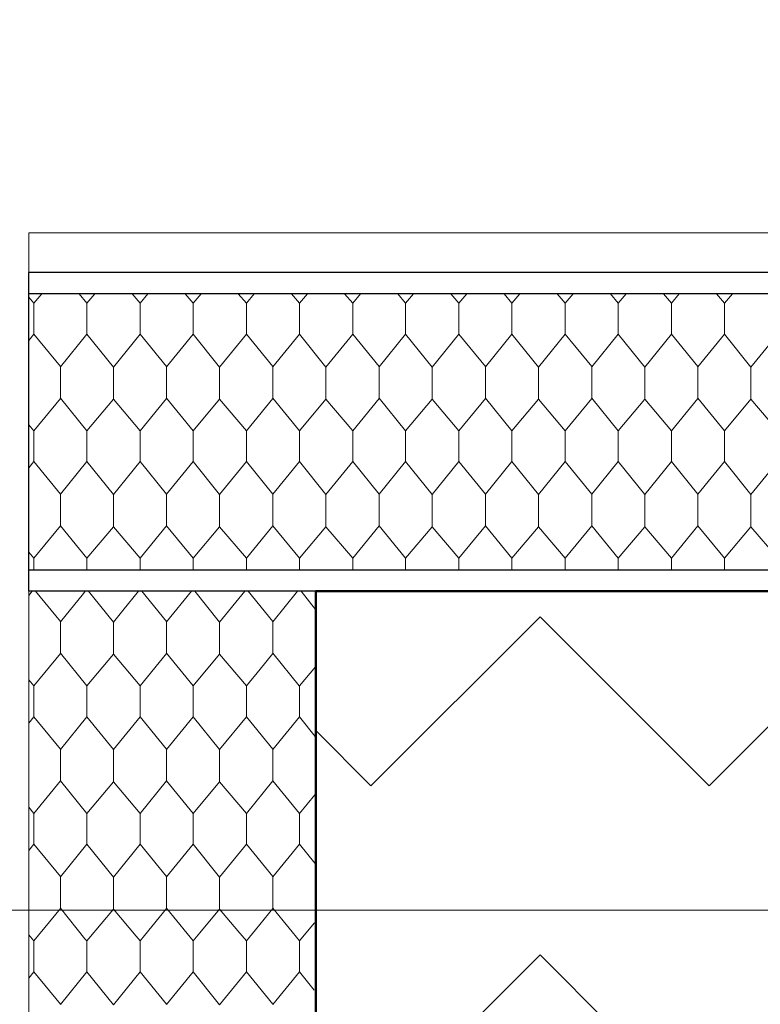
# Model space of a CAD drawing. Header units: metres. Extents: x 1306 to 1412, y -79 to 41.
# Tile 264 of 656: x 1347.881 to 1348.229, y -16.013 to -15.549. Entities that reach past the tile are written whole.
import ezdxf

# ---------------------------------------------------------------- set-up
doc = ezdxf.new("R2010")
doc.units = ezdxf.units.M
doc.header["$PDMODE"] = 65
doc.linetypes.add('AUSGEZOGEN', pattern=[0])
for name, color, linetype, lineweight in [('XR$2$Allgemein', 4, 'AUSGEZOGEN', 13), ('XR$2$Wand', 1, 'AUSGEZOGEN', 50), ('XR$2$Wand Mauerwerk nt', 7, 'AUSGEZOGEN', 25), ('XR$3$Maßlinie 1_50', 7, 'AUSGEZOGEN', 25), ('XR$5$Filling', 4, 'AUSGEZOGEN', 13), ('XR$5$Muster', 4, 'AUSGEZOGEN', 13)]:
    doc.layers.add(name, color=color, linetype=linetype, lineweight=lineweight)
doc.styles.add('ARIAL', font='arial.ttf')
doc.dimstyles.new('DIMSTYLE_11', dxfattribs={"dimtxt": 0.15, "dimasz": 0.03, "dimexe": 0, "dimexo": 0, "dimgap": 0.075, "dimtad": 2, "dimrnd": 0.005, "dimzin": 4, "dimdsep": 46, "dimtxsty": 'ARIAL', "dimblk1": 'ALL_ML_STRICH', "dimblk2": 'ALL_ML_STRICH', "dimsah": 1, "dimcen": 0, "dimclrd": 3, "dimclre": 3, "dimclrt": 3, "dimadec": 0, "dimazin": 0, "dimtfac": 1, "dimtdec": 0, "dimtix": 1, "dimtmove": 2, "dimatfit": 3, "dimfxl": 0, "dimtzin": 0, "dimlwd": 0, "dimlwe": 25, "dimarcsym": 0})
doc.dimstyles.new('DIMSTYLE_12', dxfattribs={"dimtxt": 0.15, "dimasz": 0.03, "dimexe": 0, "dimexo": 0, "dimgap": 0.075, "dimtad": 2, "dimdec": 3, "dimrnd": 0.005, "dimzin": 4, "dimdsep": 46, "dimtxsty": 'ARIAL', "dimblk1": 'ALL_ML_STRICH', "dimblk2": 'ALL_ML_STRICH', "dimsah": 1, "dimcen": 0, "dimclrd": 3, "dimclre": 3, "dimclrt": 3, "dimadec": 0, "dimazin": 0, "dimtfac": 1, "dimtdec": 0, "dimtix": 1, "dimtmove": 2, "dimatfit": 3, "dimfxl": 0, "dimtzin": 0, "dimlwd": 0, "dimlwe": 25, "dimarcsym": 0})
doc.dimstyles.new('DIMSTYLE_19', dxfattribs={"dimtxt": 0.15, "dimasz": 0.03, "dimexe": 0, "dimexo": 0, "dimgap": 0.075, "dimtad": 2, "dimdec": 1, "dimlfac": 100, "dimrnd": 0.5, "dimzin": 4, "dimdsep": 46, "dimtxsty": 'ARIAL', "dimblk1": 'ALL_ML_STRICH', "dimblk2": 'ALL_ML_STRICH', "dimsah": 1, "dimcen": 0, "dimclrd": 3, "dimclre": 3, "dimclrt": 3, "dimadec": 0, "dimazin": 0, "dimtfac": 1, "dimtdec": 0, "dimtix": 1, "dimtmove": 2, "dimatfit": 3, "dimfxl": 0, "dimtzin": 0, "dimlwd": 0, "dimlwe": 25, "dimarcsym": 0})
doc.dimstyles.new('DIMSTYLE_24', dxfattribs={"dimtxt": 0.225, "dimasz": 0.15, "dimexe": 0, "dimexo": 0, "dimgap": 0.1125, "dimtad": 2, "dimrnd": 0.005, "dimzin": 4, "dimdsep": 46, "dimtxsty": 'ARIAL', "dimblk1": 'ALL_ML_STRICH', "dimblk2": 'ALL_ML_STRICH', "dimsah": 1, "dimcen": 0, "dimclrd": 3, "dimclre": 3, "dimclrt": 3, "dimadec": 0, "dimazin": 0, "dimtfac": 1, "dimtdec": 0, "dimtix": 1, "dimtmove": 2, "dimatfit": 3, "dimfxl": 0, "dimtzin": 0, "dimlwd": 0, "dimlwe": 25, "dimarcsym": 0})
doc.dimstyles.new('DIMSTYLE_6', dxfattribs={"dimtxt": 0.15, "dimasz": 0.15, "dimexe": 0, "dimexo": 0, "dimgap": 0.075, "dimtad": 2, "dimrnd": 0.005, "dimzin": 4, "dimdsep": 46, "dimtxsty": 'ARIAL', "dimblk1": 'ALL_ML_STRICH', "dimblk2": 'ALL_ML_STRICH', "dimsah": 1, "dimcen": 0, "dimclrd": 3, "dimclre": 3, "dimclrt": 3, "dimadec": 0, "dimazin": 0, "dimtfac": 1, "dimtdec": 0, "dimtix": 1, "dimtmove": 2, "dimatfit": 3, "dimfxl": 0, "dimtzin": 0, "dimlwd": 0, "dimlwe": 25, "dimarcsym": 0})
doc.dimstyles.new('DIMSTYLE_9', dxfattribs={"dimtxt": 0.15, "dimasz": 0.03, "dimexe": 0, "dimexo": 0, "dimgap": 0.075, "dimtad": 2, "dimdec": 1, "dimlfac": 100, "dimrnd": 0.5, "dimzin": 4, "dimdsep": 46, "dimtxsty": 'ARIAL', "dimblk1": 'ALL_ML_STRICH', "dimblk2": 'ALL_ML_STRICH', "dimsah": 1, "dimcen": 0, "dimclrd": 3, "dimclre": 3, "dimclrt": 3, "dimadec": 0, "dimazin": 0, "dimtfac": 1, "dimtdec": 0, "dimtix": 1, "dimtmove": 2, "dimatfit": 3, "dimfxl": 0, "dimtvp": 1.2, "dimtzin": 0, "dimlwd": 0, "dimlwe": 25, "dimarcsym": 0})

# ---------------------------------------------------------------- blocks, each defined once
blk = doc.blocks.new('ALL_ML_STRICH')
at = {"color": 0, "linetype": 'ByBlock', "lineweight": -2}
for p, q in [((0, -0.5), (0, 0.5)), ((-0.3, -0.3), (0.3, 0.3)), ((-1, 0), (0.5, 0))]:
    blk.add_line(p, q, dxfattribs=at)
blk = doc.blocks.new('*D765')
at = {"layer": 'DEFPOINTS', "color": 3, "linetype": 'AUSGEZOGEN', "lineweight": 25, "transparency": 33554687}
for p in [(1342.77015, -10.15909), (1342.77015, -20.11081), (1361.06015, -20.30016)]:
    blk.add_point(p, dxfattribs=at)
at = {"layer": 'XR$3$Maßlinie 1_50', "color": 3, "linetype": 'AUSGEZOGEN', "lineweight": -2, "transparency": 33554687}
for p, q in [((1342.77015, -10.20909), (1342.77015, -10.15909)), ((1342.77015, -10.15909), (1361.06015, -10.15909)), ((1361.06015, -10.20909), (1361.06015, -10.15909))]:
    blk.add_line(p, q, dxfattribs=at)
at = {"layer": 'XR$3$Maßlinie 1_50', "color": 3, "linetype": 'AUSGEZOGEN', "lineweight": 25, "transparency": 33554687, "xscale": 0.03000000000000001, "yscale": 0.03000000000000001, "zscale": 0.03000000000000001, "rotation": 180}
blk.add_blockref('ALL_ML_STRICH', (1342.77015, -10.15909), dxfattribs=at)
at = {"layer": 'XR$3$Maßlinie 1_50', "color": 3, "linetype": 'AUSGEZOGEN', "lineweight": 25, "transparency": 33554687, "xscale": 0.03000000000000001, "yscale": 0.03000000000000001, "zscale": 0.03000000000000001}
blk.add_blockref('ALL_ML_STRICH', (1361.06015, -10.15909), dxfattribs=at)
at = {"layer": 'XR$3$Maßlinie 1_50', "color": 3, "linetype": 'AUSGEZOGEN', "lineweight": 25, "transparency": 33554687, "insert": (1351.91908, -10.03154), "char_height": 0.15, "width": 0.6, "attachment_point": 5, "style": 'ARIAL'}
blk.add_mtext('\\W0.80;\\A1;{\\A1;{18.29\\H0.099000;\\S^ ;}}', dxfattribs=at)
blk = doc.blocks.new('*D782')
at = {"layer": 'DEFPOINTS', "color": 3, "linetype": 'AUSGEZOGEN', "lineweight": 25, "transparency": 33554687}
for p in [(1343.12015, -10.95909), (1343.12015, -20.11122), (1361.06015, -20.5034)]:
    blk.add_point(p, dxfattribs=at)
at = {"layer": 'XR$3$Maßlinie 1_50', "color": 3, "linetype": 'AUSGEZOGEN', "lineweight": -2, "transparency": 33554687}
for p, q in [((1343.12015, -11.00909), (1343.12015, -10.95909)), ((1343.12015, -10.95909), (1361.06015, -10.95909)), ((1361.06015, -11.00909), (1361.06015, -10.95909))]:
    blk.add_line(p, q, dxfattribs=at)
at = {"layer": 'XR$3$Maßlinie 1_50', "color": 3, "linetype": 'AUSGEZOGEN', "lineweight": 25, "transparency": 33554687, "xscale": 0.03000000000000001, "yscale": 0.03000000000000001, "zscale": 0.03000000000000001, "rotation": 180}
blk.add_blockref('ALL_ML_STRICH', (1343.12015, -10.95909), dxfattribs=at)
at = {"layer": 'XR$3$Maßlinie 1_50', "color": 3, "linetype": 'AUSGEZOGEN', "lineweight": 25, "transparency": 33554687, "xscale": 0.03000000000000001, "yscale": 0.03000000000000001, "zscale": 0.03000000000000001}
blk.add_blockref('ALL_ML_STRICH', (1361.06015, -10.95909), dxfattribs=at)
at = {"layer": 'XR$3$Maßlinie 1_50', "color": 3, "linetype": 'AUSGEZOGEN', "lineweight": 25, "transparency": 33554687, "insert": (1352.09444, -10.83154), "char_height": 0.15, "width": 0.6, "attachment_point": 5, "style": 'ARIAL'}
blk.add_mtext('\\W0.80;\\A1;{\\A1;{17.94\\H0.099000;\\S^ ;}}', dxfattribs=at)
blk = doc.blocks.new('*D879')
at = {"layer": 'DEFPOINTS', "color": 3, "linetype": 'AUSGEZOGEN', "lineweight": 25, "transparency": 33554687}
for p in [(1343.12015, -11.75909), (1343.12015, -16.9252), (1348.37015, -16.9252)]:
    blk.add_point(p, dxfattribs=at)
at = {"layer": 'XR$3$Maßlinie 1_50', "color": 3, "linetype": 'AUSGEZOGEN', "lineweight": -2, "transparency": 33554687}
for p, q in [((1343.12015, -11.80909), (1343.12015, -11.75909)), ((1343.12015, -11.75909), (1348.37015, -11.75909)), ((1348.37015, -11.80909), (1348.37015, -11.75909))]:
    blk.add_line(p, q, dxfattribs=at)
at = {"layer": 'XR$3$Maßlinie 1_50', "color": 3, "linetype": 'AUSGEZOGEN', "lineweight": 25, "transparency": 33554687, "xscale": 0.03000000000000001, "yscale": 0.03000000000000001, "zscale": 0.03000000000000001, "rotation": 180}
blk.add_blockref('ALL_ML_STRICH', (1343.12015, -11.75909), dxfattribs=at)
at = {"layer": 'XR$3$Maßlinie 1_50', "color": 3, "linetype": 'AUSGEZOGEN', "lineweight": 25, "transparency": 33554687, "xscale": 0.03000000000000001, "yscale": 0.03000000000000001, "zscale": 0.03000000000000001}
blk.add_blockref('ALL_ML_STRICH', (1348.37015, -11.75909), dxfattribs=at)
at = {"layer": 'XR$3$Maßlinie 1_50', "color": 3, "linetype": 'AUSGEZOGEN', "lineweight": 25, "transparency": 33554687, "insert": (1345.75337, -11.63154), "char_height": 0.15, "width": 0.48, "attachment_point": 5, "style": 'ARIAL'}
blk.add_mtext('\\W0.80;\\A1;{\\A1;{5.25\\H0.099000;\\S^ ;}}', dxfattribs=at)
blk = doc.blocks.new('*D899')
at = {"layer": 'DEFPOINTS', "color": 3, "linetype": 'AUSGEZOGEN', "lineweight": 25, "transparency": 33554687}
for p in [(1342.77015, -8.55909), (1361.24015, -14.91825), (1342.77015, -18.60158)]:
    blk.add_point(p, dxfattribs=at)
at = {"layer": 'XR$3$Maßlinie 1_50', "color": 3, "linetype": 'AUSGEZOGEN', "lineweight": -2, "transparency": 33554687}
for p, q in [((1342.77015, -9.15909), (1342.77015, -8.55909)), ((1342.77015, -8.55909), (1361.24015, -8.55909)), ((1361.24015, -9.15909), (1361.24015, -8.55909))]:
    blk.add_line(p, q, dxfattribs=at)
at = {"layer": 'XR$3$Maßlinie 1_50', "color": 3, "linetype": 'AUSGEZOGEN', "lineweight": 25, "transparency": 33554687, "xscale": 0.15, "yscale": 0.15, "zscale": 0.15, "rotation": 180}
blk.add_blockref('ALL_ML_STRICH', (1342.77015, -8.55909), dxfattribs=at)
at = {"layer": 'XR$3$Maßlinie 1_50', "color": 3, "linetype": 'AUSGEZOGEN', "lineweight": 25, "transparency": 33554687, "xscale": 0.15, "yscale": 0.15, "zscale": 0.15}
blk.add_blockref('ALL_ML_STRICH', (1361.24015, -8.55909), dxfattribs=at)
at = {"layer": 'XR$3$Maßlinie 1_50', "color": 3, "linetype": 'AUSGEZOGEN', "lineweight": 25, "transparency": 33554687, "insert": (1352.0111, -8.3926), "char_height": 0.225, "width": 0.9, "attachment_point": 5, "style": 'ARIAL'}
blk.add_mtext('\\W0.80;\\A1;{\\fArial|i0|b1;\\A1;{18.47\\H0.148500;\\S^ ;}}', dxfattribs=at)
blk = doc.blocks.new('*D902')
at = {"layer": 'DEFPOINTS', "color": 3, "linetype": 'AUSGEZOGEN', "lineweight": 25, "transparency": 33554687}
for p in [(1343.87015, -12.55909), (1343.87015, -16.25625), (1347.87015, -16.25625)]:
    blk.add_point(p, dxfattribs=at)
at = {"layer": 'XR$3$Maßlinie 1_50', "color": 3, "linetype": 'AUSGEZOGEN', "lineweight": -2, "transparency": 33554687}
for p, q in [((1343.87015, -12.60909), (1343.87015, -12.55909)), ((1343.87015, -12.55909), (1347.87015, -12.55909)), ((1347.87015, -12.60909), (1347.87015, -12.55909))]:
    blk.add_line(p, q, dxfattribs=at)
at = {"layer": 'XR$3$Maßlinie 1_50', "color": 3, "linetype": 'AUSGEZOGEN', "lineweight": 25, "transparency": 33554687, "xscale": 0.15, "yscale": 0.15, "zscale": 0.15, "rotation": 180}
blk.add_blockref('ALL_ML_STRICH', (1343.87015, -12.55909), dxfattribs=at)
at = {"layer": 'XR$3$Maßlinie 1_50', "color": 3, "linetype": 'AUSGEZOGEN', "lineweight": 25, "transparency": 33554687, "xscale": 0.15, "yscale": 0.15, "zscale": 0.15}
blk.add_blockref('ALL_ML_STRICH', (1347.87015, -12.55909), dxfattribs=at)
at = {"layer": 'XR$3$Maßlinie 1_50', "color": 3, "linetype": 'AUSGEZOGEN', "lineweight": 25, "transparency": 33554687, "insert": (1345.87902, -12.43154), "char_height": 0.15, "width": 0.48, "attachment_point": 5, "style": 'ARIAL'}
blk.add_mtext('\\W0.80;\\A1;{\\A1;{4.00\\H0.099000;\\S^ ;}}', dxfattribs=at)
at = {"layer": 'XR$3$Maßlinie 1_50', "color": 3, "linetype": 'AUSGEZOGEN', "lineweight": 25, "transparency": 33554687, "insert": (1345.71102, -12.61503), "char_height": 0.15, "width": 0.0075, "attachment_point": 1, "line_spacing_factor": 0.60241, "style": 'ARIAL'}
blk.add_mtext('\\W0.80;\\A1;{4.30\\H0.099000;\\S^ ;}', dxfattribs=at)
blk = doc.blocks.new('*D903')
at = {"layer": 'DEFPOINTS', "color": 3, "linetype": 'AUSGEZOGEN', "lineweight": 25, "transparency": 33554687}
for p in [(1347.87015, -12.55909), (1347.87015, -16.25625), (1348.87015, -16.25625)]:
    blk.add_point(p, dxfattribs=at)
at = {"layer": 'XR$3$Maßlinie 1_50', "color": 3, "linetype": 'AUSGEZOGEN', "lineweight": -2, "transparency": 33554687}
for p, q in [((1347.87015, -12.60909), (1347.87015, -12.55909)), ((1347.87015, -12.55909), (1348.87015, -12.55909)), ((1348.87015, -12.60909), (1348.87015, -12.55909))]:
    blk.add_line(p, q, dxfattribs=at)
at = {"layer": 'XR$3$Maßlinie 1_50', "color": 3, "linetype": 'AUSGEZOGEN', "lineweight": 25, "transparency": 33554687, "xscale": 0.15, "yscale": 0.15, "zscale": 0.15, "rotation": 180}
blk.add_blockref('ALL_ML_STRICH', (1347.87015, -12.55909), dxfattribs=at)
at = {"layer": 'XR$3$Maßlinie 1_50', "color": 3, "linetype": 'AUSGEZOGEN', "lineweight": 25, "transparency": 33554687, "xscale": 0.15, "yscale": 0.15, "zscale": 0.15}
blk.add_blockref('ALL_ML_STRICH', (1348.87015, -12.55909), dxfattribs=at)
at = {"layer": 'XR$3$Maßlinie 1_50', "color": 3, "linetype": 'AUSGEZOGEN', "lineweight": 25, "transparency": 33554687, "insert": (1348.37902, -12.43154), "char_height": 0.15, "width": 0.48, "attachment_point": 5, "style": 'ARIAL'}
blk.add_mtext('\\W0.80;\\A1;{\\A1;{1.00\\H0.099000;\\S^ ;}}', dxfattribs=at)
blk = doc.blocks.new('*D929')
at = {"layer": 'DEFPOINTS', "color": 3, "linetype": 'AUSGEZOGEN', "lineweight": 25, "transparency": 33554687}
for p in [(1362.14624, -15.15825), (1340.42407, -17.54325), (1364.27124, -17.54325)]:
    blk.add_point(p, dxfattribs=at)
at = {"layer": 'XR$3$Maßlinie 1_50', "color": 3, "linetype": 'AUSGEZOGEN', "lineweight": -2, "transparency": 33554687}
for p, q in [((1340.47407, -15.15825), (1340.42407, -15.15825)), ((1340.42407, -17.54325), (1340.42407, -15.15825)), ((1340.47407, -17.54325), (1340.42407, -17.54325))]:
    blk.add_line(p, q, dxfattribs=at)
at = {"layer": 'XR$3$Maßlinie 1_50', "color": 3, "linetype": 'AUSGEZOGEN', "lineweight": 25, "transparency": 33554687, "xscale": 0.03000000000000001, "yscale": 0.03000000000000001, "zscale": 0.03000000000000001}
for p, rotation in [((1340.42407, -15.15825), 90), ((1340.42407, -17.54325), 270)]:
    blk.add_blockref('ALL_ML_STRICH', p, dxfattribs=dict(at, rotation=rotation))
at = {"layer": 'XR$3$Maßlinie 1_50', "color": 3, "linetype": 'AUSGEZOGEN', "lineweight": 25, "transparency": 33554687, "insert": (1340.29641, -16.32984), "char_height": 0.15, "width": 0.6, "attachment_point": 5, "rotation": 90, "style": 'ARIAL'}
blk.add_mtext('\\W0.80;\\A1;{\\A1;{2.38\\H0.099000;\\S5^ ;}}', dxfattribs=at)
blk = doc.blocks.new('*D938')
at = {"layer": 'DEFPOINTS', "color": 3, "linetype": 'AUSGEZOGEN', "lineweight": 25, "transparency": 33554687}
for p in [(1364.96914, -15.15825), (1338.82407, -20.29325), (1364.65696, -20.29325)]:
    blk.add_point(p, dxfattribs=at)
at = {"layer": 'XR$3$Maßlinie 1_50', "color": 3, "linetype": 'AUSGEZOGEN', "lineweight": -2, "transparency": 33554687}
for p, q in [((1338.87407, -15.15825), (1338.82407, -15.15825)), ((1338.82407, -20.29325), (1338.82407, -15.15825)), ((1338.87407, -20.29325), (1338.82407, -20.29325))]:
    blk.add_line(p, q, dxfattribs=at)
at = {"layer": 'XR$3$Maßlinie 1_50', "color": 3, "linetype": 'AUSGEZOGEN', "lineweight": 25, "transparency": 33554687, "xscale": 0.03000000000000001, "yscale": 0.03000000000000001, "zscale": 0.03000000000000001}
for p, rotation in [((1338.82407, -15.15825), 90), ((1338.82407, -20.29325), 270)]:
    blk.add_blockref('ALL_ML_STRICH', p, dxfattribs=dict(at, rotation=rotation))
at = {"layer": 'XR$3$Maßlinie 1_50', "color": 3, "linetype": 'AUSGEZOGEN', "lineweight": 25, "transparency": 33554687, "insert": (1338.69641, -17.70484), "char_height": 0.15, "width": 0.6, "attachment_point": 5, "rotation": 90, "style": 'ARIAL'}
blk.add_mtext('\\W0.80;\\A1;{\\A1;{5.13\\H0.099000;\\S5^ ;}}', dxfattribs=at)
blk = doc.blocks.new('*D948')
at = {"layer": 'DEFPOINTS', "color": 3, "linetype": 'AUSGEZOGEN', "lineweight": 25, "transparency": 33554687}
for p in [(1362.86309, -15.81825), (1338.02407, -16.21825), (1360.44309, -16.21825)]:
    blk.add_point(p, dxfattribs=at)
at = {"layer": 'XR$3$Maßlinie 1_50', "color": 3, "linetype": 'AUSGEZOGEN', "lineweight": -2, "transparency": 33554687}
for p, q in [((1338.07407, -15.81825), (1338.02407, -15.81825)), ((1338.02407, -16.21825), (1338.02407, -15.81825)), ((1338.07407, -16.21825), (1338.02407, -16.21825))]:
    blk.add_line(p, q, dxfattribs=at)
at = {"layer": 'XR$3$Maßlinie 1_50', "color": 3, "linetype": 'AUSGEZOGEN', "lineweight": 25, "transparency": 33554687, "xscale": 0.03000000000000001, "yscale": 0.03000000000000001, "zscale": 0.03000000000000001}
for p, rotation in [((1338.02407, -15.81825), 90), ((1338.02407, -16.21825), 270)]:
    blk.add_blockref('ALL_ML_STRICH', p, dxfattribs=dict(at, rotation=rotation))
at = {"layer": 'XR$3$Maßlinie 1_50', "color": 3, "linetype": 'AUSGEZOGEN', "lineweight": 25, "transparency": 33554687, "insert": (1337.89652, -16.02347), "char_height": 0.15, "width": 0.48, "attachment_point": 5, "rotation": 90, "style": 'ARIAL'}
blk.add_mtext('\\W0.80;\\A1;{\\A1;{40\\H0.099000;\\S^ ;}}', dxfattribs=at)
blk = doc.blocks.new('*D949')
at = {"layer": 'DEFPOINTS', "color": 3, "linetype": 'AUSGEZOGEN', "lineweight": 25, "transparency": 33554687}
for p in [(1363.22309, -14.91825), (1338.02407, -15.81825), (1362.86309, -15.81825)]:
    blk.add_point(p, dxfattribs=at)
at = {"layer": 'XR$3$Maßlinie 1_50', "color": 3, "linetype": 'AUSGEZOGEN', "lineweight": -2, "transparency": 33554687}
for p, q in [((1338.07407, -14.91825), (1338.02407, -14.91825)), ((1338.02407, -15.81825), (1338.02407, -14.91825)), ((1338.07407, -15.81825), (1338.02407, -15.81825))]:
    blk.add_line(p, q, dxfattribs=at)
at = {"layer": 'XR$3$Maßlinie 1_50', "color": 3, "linetype": 'AUSGEZOGEN', "lineweight": 25, "transparency": 33554687, "xscale": 0.03000000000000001, "yscale": 0.03000000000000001, "zscale": 0.03000000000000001}
for p, rotation in [((1338.02407, -14.91825), 90), ((1338.02407, -15.81825), 270)]:
    blk.add_blockref('ALL_ML_STRICH', p, dxfattribs=dict(at, rotation=rotation))
at = {"layer": 'XR$3$Maßlinie 1_50', "color": 3, "linetype": 'AUSGEZOGEN', "lineweight": 25, "transparency": 33554687, "insert": (1337.89652, -15.37347), "char_height": 0.15, "width": 0.48, "attachment_point": 5, "rotation": 90, "style": 'ARIAL'}
blk.add_mtext('\\W0.80;\\A1;{\\A1;{90\\H0.099000;\\S^ ;}}', dxfattribs=at)
blk = doc.blocks.new('*D955')
at = {"layer": 'DEFPOINTS', "color": 3, "linetype": 'AUSGEZOGEN', "lineweight": 25, "transparency": 33554687}
for p in [(1348.57204, -15.81825), (1337.22407, -16.21825), (1348.57715, -16.21825)]:
    blk.add_point(p, dxfattribs=at)
at = {"layer": 'XR$3$Maßlinie 1_50', "color": 3, "linetype": 'AUSGEZOGEN', "lineweight": -2, "transparency": 33554687}
for p, q in [((1337.27407, -15.81825), (1337.22407, -15.81825)), ((1337.22407, -16.21825), (1337.22407, -15.81825)), ((1337.27407, -16.21825), (1337.22407, -16.21825))]:
    blk.add_line(p, q, dxfattribs=at)
at = {"layer": 'XR$3$Maßlinie 1_50', "color": 3, "linetype": 'AUSGEZOGEN', "lineweight": 25, "transparency": 33554687, "xscale": 0.03000000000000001, "yscale": 0.03000000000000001, "zscale": 0.03000000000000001}
for p, rotation in [((1337.22407, -15.81825), 90), ((1337.22407, -16.21825), 270)]:
    blk.add_blockref('ALL_ML_STRICH', p, dxfattribs=dict(at, rotation=rotation))
at = {"layer": 'XR$3$Maßlinie 1_50', "color": 3, "linetype": 'AUSGEZOGEN', "lineweight": 25, "transparency": 33554687, "insert": (1337.09652, -16.02347), "char_height": 0.15, "width": 0.48, "attachment_point": 5, "rotation": 90, "style": 'ARIAL'}
blk.add_mtext('\\W0.80;\\A1;{\\A1;{40\\H0.099000;\\S^ ;}}', dxfattribs=at)
blk = doc.blocks.new('*D956')
at = {"layer": 'DEFPOINTS', "color": 3, "linetype": 'AUSGEZOGEN', "lineweight": 25, "transparency": 33554687}
for p in [(1348.54425, -15.66825), (1337.22407, -15.81825), (1348.57204, -15.81825)]:
    blk.add_point(p, dxfattribs=at)
at = {"layer": 'XR$3$Maßlinie 1_50', "color": 3, "linetype": 'AUSGEZOGEN', "lineweight": -2, "transparency": 33554687}
for p, q in [((1337.27407, -15.66825), (1337.22407, -15.66825)), ((1337.22407, -15.81825), (1337.22407, -15.66825)), ((1337.27407, -15.81825), (1337.22407, -15.81825))]:
    blk.add_line(p, q, dxfattribs=at)
at = {"layer": 'XR$3$Maßlinie 1_50', "color": 3, "linetype": 'AUSGEZOGEN', "lineweight": 25, "transparency": 33554687, "xscale": 0.03000000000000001, "yscale": 0.03000000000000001, "zscale": 0.03000000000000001}
for p, rotation in [((1337.22407, -15.66825), 90), ((1337.22407, -15.81825), 270)]:
    blk.add_blockref('ALL_ML_STRICH', p, dxfattribs=dict(at, rotation=rotation))
at = {"layer": 'XR$3$Maßlinie 1_50', "color": 3, "linetype": 'AUSGEZOGEN', "lineweight": 25, "transparency": 33554687, "insert": (1337.08152, -15.74912), "char_height": 0.15, "width": 0.48, "attachment_point": 5, "rotation": 90, "style": 'ARIAL'}
blk.add_mtext('\\W0.80;\\A1;{\\A1;{15\\H0.099000;\\S^ ;}}', dxfattribs=at)
blk = doc.blocks.new('*D1085')
at = {"layer": 'DEFPOINTS', "color": 3, "linetype": 'AUSGEZOGEN', "lineweight": 25, "transparency": 33554687}
for p in [(1366.1012, -15.15825), (1339.62407, -17.54325), (1365.92579, -17.54325)]:
    blk.add_point(p, dxfattribs=at)
at = {"layer": 'XR$3$Maßlinie 1_50', "color": 3, "linetype": 'AUSGEZOGEN', "lineweight": -2, "transparency": 33554687}
for p, q in [((1339.67407, -15.15825), (1339.62407, -15.15825)), ((1339.62407, -17.54325), (1339.62407, -15.15825)), ((1339.67407, -17.54325), (1339.62407, -17.54325))]:
    blk.add_line(p, q, dxfattribs=at)
at = {"layer": 'XR$3$Maßlinie 1_50', "color": 3, "linetype": 'AUSGEZOGEN', "lineweight": 25, "transparency": 33554687, "xscale": 0.03000000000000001, "yscale": 0.03000000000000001, "zscale": 0.03000000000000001}
for p, rotation in [((1339.62407, -15.15825), 90), ((1339.62407, -17.54325), 270)]:
    blk.add_blockref('ALL_ML_STRICH', p, dxfattribs=dict(at, rotation=rotation))
at = {"layer": 'XR$3$Maßlinie 1_50', "color": 3, "linetype": 'AUSGEZOGEN', "lineweight": 25, "transparency": 33554687, "insert": (1339.49641, -16.32984), "char_height": 0.15, "width": 0.6, "attachment_point": 5, "rotation": 90, "style": 'ARIAL'}
blk.add_mtext('\\W0.80;\\A1;{\\A1;{2.38\\H0.099000;\\S5^ ;}}', dxfattribs=at)
blk = doc.blocks.new('MUSTER_1')
at = {"layer": 'XR$5$Muster', "color": 52, "linetype": 'AUSGEZOGEN', "lineweight": 13, "transparency": 33554687}
for p, q in [((1347.88755, -15.68274), (1347.88512, -15.67987)), ((1347.89122, -15.67825), (1347.88755, -15.68274)), ((1347.91245, -15.68274), (1347.90881, -15.67825)), ((1347.91622, -15.67825), (1347.91245, -15.68274)), ((1347.93755, -15.68274), (1347.93374, -15.67825)), ((1347.94122, -15.67825), (1347.93755, -15.68274)), ((1347.96245, -15.68274), (1347.95881, -15.67825)), ((1347.96622, -15.67825), (1347.96245, -15.68274)), ((1347.98755, -15.68274), (1347.98374, -15.67825)), ((1347.99122, -15.67825), (1347.98755, -15.68274)), ((1348.01245, -15.68274), (1348.00881, -15.67825)), ((1348.01622, -15.67825), (1348.01245, -15.68274)), ((1348.03755, -15.68274), (1348.03374, -15.67825)), ((1348.04122, -15.67825), (1348.03755, -15.68274)), ((1348.06245, -15.68274), (1348.05881, -15.67825)), ((1348.06622, -15.67825), (1348.06245, -15.68274)), ((1348.08755, -15.68274), (1348.08374, -15.67825)), ((1348.09122, -15.67825), (1348.08755, -15.68274)), ((1348.11245, -15.68274), (1348.10881, -15.67825)), ((1348.11622, -15.67825), (1348.11245, -15.68274)), ((1348.13755, -15.68274), (1348.13374, -15.67825)), ((1348.14122, -15.67825), (1348.13755, -15.68274)), ((1348.16245, -15.68274), (1348.15881, -15.67825)), ((1348.16622, -15.67825), (1348.16245, -15.68274)), ((1348.18755, -15.68274), (1348.18374, -15.67825)), ((1348.19122, -15.67825), (1348.18755, -15.68274)), ((1348.21245, -15.68274), (1348.20881, -15.67825)), ((1348.21622, -15.67825), (1348.21245, -15.68274)), ((1347.88755, -15.69726), (1347.88755, -15.68274)), ((1347.91245, -15.68274), (1347.91245, -15.69726)), ((1347.93755, -15.69726), (1347.93755, -15.68274)), ((1347.96245, -15.68274), (1347.96245, -15.69726)), ((1347.98755, -15.69726), (1347.98755, -15.68274)), ((1348.01245, -15.68274), (1348.01245, -15.69726)), ((1348.03755, -15.69726), (1348.03755, -15.68274)), ((1348.06245, -15.68274), (1348.06245, -15.69726)), ((1348.08755, -15.69726), (1348.08755, -15.68274)), ((1348.11245, -15.68274), (1348.11245, -15.69726)), ((1348.13755, -15.69726), (1348.13755, -15.68274)), ((1348.16245, -15.68274), (1348.16245, -15.69726)), ((1348.18755, -15.69726), (1348.18755, -15.68274)), ((1348.21245, -15.68274), (1348.21245, -15.69726)), ((1347.88512, -15.70024), (1347.88755, -15.69726)), ((1347.9, -15.7125), (1347.88755, -15.69726)), ((1347.95, -15.7125), (1347.93755, -15.69726)), ((1348, -15.7125), (1347.98755, -15.69726)), ((1348.05, -15.7125), (1348.03755, -15.69726)), ((1348.1, -15.7125), (1348.08755, -15.69726)), ((1348.15, -15.7125), (1348.13755, -15.69726)), ((1348.2, -15.7125), (1348.18755, -15.69726)), ((1347.9, -15.72), (1347.9, -15.71262)), ((1347.95, -15.72), (1347.95, -15.71262)), ((1348, -15.72), (1348, -15.71262)), ((1348.05, -15.72), (1348.05, -15.71262)), ((1348.1, -15.72), (1348.1, -15.71262)), ((1348.15, -15.72), (1348.15, -15.71262)), ((1348.2, -15.72), (1348.2, -15.71262)), ((1347.92495, -15.71274), (1347.92495, -15.72)), ((1347.97495, -15.71274), (1347.97495, -15.72)), ((1348.02495, -15.71274), (1348.02495, -15.72)), ((1348.07495, -15.71274), (1348.07495, -15.72)), ((1348.12495, -15.71274), (1348.12495, -15.72)), ((1348.17495, -15.71274), (1348.17495, -15.72)), ((1348.22495, -15.71274), (1348.22495, -15.72)), ((1347.9, -15.72738), (1347.9, -15.72)), ((1347.92495, -15.72786), (1347.92495, -15.72)), ((1347.95, -15.72738), (1347.95, -15.72)), ((1347.97495, -15.72786), (1347.97495, -15.72)), ((1348, -15.72738), (1348, -15.72)), ((1348.02495, -15.72786), (1348.02495, -15.72)), ((1348.05, -15.72738), (1348.05, -15.72)), ((1348.07495, -15.72786), (1348.07495, -15.72)), ((1348.1, -15.72738), (1348.1, -15.72)), ((1348.12495, -15.72786), (1348.12495, -15.72)), ((1348.15, -15.72738), (1348.15, -15.72)), ((1348.17495, -15.72786), (1348.17495, -15.72)), ((1348.2, -15.72738), (1348.2, -15.72)), ((1348.22495, -15.72786), (1348.22495, -15.72)), ((1347.9, -15.7275), (1347.88755, -15.74274)), ((1347.91245, -15.74274), (1347.9, -15.72738)), ((1347.95, -15.7275), (1347.93755, -15.74274)), ((1347.96245, -15.74274), (1347.95, -15.72738)), ((1348, -15.7275), (1347.98755, -15.74274)), ((1348.01245, -15.74274), (1348, -15.72738)), ((1348.05, -15.7275), (1348.03755, -15.74274)), ((1348.06245, -15.74274), (1348.05, -15.72738)), ((1348.1, -15.7275), (1348.08755, -15.74274)), ((1348.11245, -15.74274), (1348.1, -15.72738)), ((1348.15, -15.7275), (1348.13755, -15.74274)), ((1348.16245, -15.74274), (1348.15, -15.72738)), ((1348.2, -15.7275), (1348.18755, -15.74274)), ((1348.21245, -15.74274), (1348.2, -15.72738)), ((1347.88755, -15.74274), (1347.88512, -15.73987)), ((1347.88755, -15.75726), (1347.88755, -15.74274)), ((1347.91245, -15.74274), (1347.91245, -15.75726)), ((1347.93755, -15.75726), (1347.93755, -15.74274)), ((1347.96245, -15.74274), (1347.96245, -15.75726)), ((1347.98755, -15.75726), (1347.98755, -15.74274)), ((1348.01245, -15.74274), (1348.01245, -15.75726)), ((1348.03755, -15.75726), (1348.03755, -15.74274)), ((1348.06245, -15.74274), (1348.06245, -15.75726)), ((1348.08755, -15.75726), (1348.08755, -15.74274)), ((1348.11245, -15.74274), (1348.11245, -15.75726)), ((1348.13755, -15.75726), (1348.13755, -15.74274)), ((1348.16245, -15.74274), (1348.16245, -15.75726)), ((1348.18755, -15.75726), (1348.18755, -15.74274)), ((1348.21245, -15.74274), (1348.21245, -15.75726)), ((1347.88512, -15.76024), (1347.88755, -15.75726)), ((1347.9, -15.7725), (1347.88755, -15.75726)), ((1347.95, -15.7725), (1347.93755, -15.75726)), ((1348, -15.7725), (1347.98755, -15.75726)), ((1348.05, -15.7725), (1348.03755, -15.75726)), ((1348.1, -15.7725), (1348.08755, -15.75726)), ((1348.15, -15.7725), (1348.13755, -15.75726)), ((1348.2, -15.7725), (1348.18755, -15.75726)), ((1347.9, -15.78), (1347.9, -15.77262)), ((1347.92495, -15.77274), (1347.92495, -15.78)), ((1347.95, -15.78), (1347.95, -15.77262)), ((1347.97495, -15.77274), (1347.97495, -15.78)), ((1348, -15.78), (1348, -15.77262)), ((1348.02495, -15.77274), (1348.02495, -15.78)), ((1348.05, -15.78), (1348.05, -15.77262)), ((1348.07495, -15.77274), (1348.07495, -15.78)), ((1348.1, -15.78), (1348.1, -15.77262)), ((1348.12495, -15.77274), (1348.12495, -15.78)), ((1348.15, -15.78), (1348.15, -15.77262)), ((1348.17495, -15.77274), (1348.17495, -15.78)), ((1348.2, -15.78), (1348.2, -15.77262)), ((1348.22495, -15.77274), (1348.22495, -15.78)), ((1347.9, -15.78738), (1347.9, -15.78)), ((1347.92495, -15.78786), (1347.92495, -15.78)), ((1347.95, -15.78738), (1347.95, -15.78)), ((1347.97495, -15.78786), (1347.97495, -15.78)), ((1348, -15.78738), (1348, -15.78)), ((1348.02495, -15.78786), (1348.02495, -15.78)), ((1348.05, -15.78738), (1348.05, -15.78)), ((1348.07495, -15.78786), (1348.07495, -15.78)), ((1348.1, -15.78738), (1348.1, -15.78)), ((1348.12495, -15.78786), (1348.12495, -15.78)), ((1348.15, -15.78738), (1348.15, -15.78)), ((1348.17495, -15.78786), (1348.17495, -15.78)), ((1348.2, -15.78738), (1348.2, -15.78)), ((1348.22495, -15.78786), (1348.22495, -15.78)), ((1347.9, -15.7875), (1347.88755, -15.80274)), ((1347.91245, -15.80274), (1347.9, -15.78738)), ((1347.95, -15.7875), (1347.93755, -15.80274)), ((1347.96245, -15.80274), (1347.95, -15.78738)), ((1348, -15.7875), (1347.98755, -15.80274)), ((1348.01245, -15.80274), (1348, -15.78738)), ((1348.05, -15.7875), (1348.03755, -15.80274)), ((1348.06245, -15.80274), (1348.05, -15.78738)), ((1348.1, -15.7875), (1348.08755, -15.80274)), ((1348.11245, -15.80274), (1348.1, -15.78738)), ((1348.15, -15.7875), (1348.13755, -15.80274)), ((1348.16245, -15.80274), (1348.15, -15.78738)), ((1348.2, -15.7875), (1348.18755, -15.80274)), ((1348.21245, -15.80274), (1348.2, -15.78738)), ((1347.88755, -15.80274), (1347.88512, -15.79987)), ((1347.88512, -15.82024), (1347.88675, -15.81825)), ((1347.9, -15.8325), (1347.88836, -15.81825)), ((1347.95, -15.8325), (1347.93836, -15.81825)), ((1347.95, -15.83262), (1347.96165, -15.81825)), ((1348, -15.8325), (1347.98836, -15.81825)), ((1348, -15.83262), (1348.01165, -15.81825)), ((1348.01325, -15.81825), (1348.02012, -15.82675)), ((1347.9, -15.84), (1347.9, -15.83262)), ((1347.92495, -15.83274), (1347.92495, -15.84)), ((1347.97495, -15.83274), (1347.97495, -15.84)), ((1348, -15.84), (1348, -15.83262)), ((1347.9, -15.84738), (1347.9, -15.84)), ((1347.92495, -15.84786), (1347.92495, -15.84)), ((1347.95, -15.84738), (1347.95, -15.84)), ((1348, -15.84738), (1348, -15.84)), ((1347.9, -15.8475), (1347.88755, -15.86274)), ((1347.91245, -15.86274), (1347.9, -15.84738)), ((1347.95, -15.8475), (1347.93755, -15.86274)), ((1347.96245, -15.86274), (1347.95, -15.84738)), ((1347.88755, -15.86274), (1347.88512, -15.85987)), ((1347.88755, -15.87726), (1347.88755, -15.86274)), ((1347.91245, -15.86274), (1347.91245, -15.87726)), ((1347.93755, -15.87726), (1347.93755, -15.86274)), ((1347.96245, -15.86274), (1347.96245, -15.87726)), ((1347.98755, -15.87726), (1347.98755, -15.86274)), ((1348.01245, -15.86274), (1348.01245, -15.87726)), ((1347.88512, -15.88024), (1347.88755, -15.87726)), ((1347.9, -15.8925), (1347.88755, -15.87726)), ((1347.95, -15.8925), (1347.93755, -15.87726)), ((1348, -15.8925), (1347.98755, -15.87726)), ((1347.9, -15.9), (1347.9, -15.89262)), ((1347.92495, -15.89274), (1347.92495, -15.9)), ((1347.95, -15.9), (1347.95, -15.89262)), ((1347.97495, -15.89274), (1347.97495, -15.9)), ((1348, -15.9), (1348, -15.89262)), ((1347.9, -15.90738), (1347.9, -15.9)), ((1347.92495, -15.90786), (1347.92495, -15.9)), ((1347.95, -15.90738), (1347.95, -15.9)), ((1347.97495, -15.90786), (1347.97495, -15.9)), ((1348, -15.90738), (1348, -15.9)), ((1347.9, -15.9075), (1347.88755, -15.92274)), ((1347.91245, -15.92274), (1347.9, -15.90738)), ((1347.95, -15.9075), (1347.93755, -15.92274)), ((1347.96245, -15.92274), (1347.95, -15.90738)), ((1348, -15.9075), (1347.98755, -15.92274)), ((1348.01245, -15.92274), (1348, -15.90738)), ((1348.0198, -15.91399), (1348.01245, -15.92274)), ((1347.88755, -15.92274), (1347.88512, -15.91987)), ((1347.88755, -15.93726), (1347.88755, -15.92274)), ((1347.91245, -15.92274), (1347.91245, -15.93726)), ((1347.93755, -15.93726), (1347.93755, -15.92274)), ((1347.96245, -15.92274), (1347.96245, -15.93726)), ((1347.98755, -15.93726), (1347.98755, -15.92274)), ((1348.01245, -15.92274), (1348.01245, -15.93726)), ((1347.88512, -15.94024), (1347.88755, -15.93726)), ((1347.9, -15.9525), (1347.88755, -15.93726)), ((1347.95, -15.9525), (1347.93755, -15.93726)), ((1348, -15.9525), (1347.98755, -15.93726)), ((1347.9, -15.96), (1347.9, -15.95262)), ((1347.92495, -15.95274), (1347.92495, -15.96)), ((1347.95, -15.96), (1347.95, -15.95262)), ((1347.97495, -15.95274), (1347.97495, -15.96)), ((1348, -15.96), (1348, -15.95262)), ((1347.9, -15.96738), (1347.9, -15.96)), ((1347.92495, -15.96786), (1347.92495, -15.96)), ((1347.95, -15.96738), (1347.95, -15.96)), ((1347.97495, -15.96786), (1347.97495, -15.96)), ((1348, -15.96738), (1348, -15.96)), ((1347.9, -15.9675), (1347.88755, -15.98274)), ((1347.88755, -15.98274), (1347.88512, -15.97987)), ((1347.91245, -15.98274), (1347.91245, -15.99726)), ((1347.93755, -15.99726), (1347.93755, -15.98274)), ((1347.96245, -15.98274), (1347.96245, -15.99726)), ((1347.98755, -15.99726), (1347.98755, -15.98274)), ((1348.01245, -15.98274), (1348.01245, -15.99726)), ((1347.88512, -16.00024), (1347.88755, -15.99726)), ((1347.9, -16.0125), (1347.88755, -15.99726)), ((1347.95, -16.0125), (1347.93755, -15.99726)), ((1348, -16.0125), (1347.98755, -15.99726))]:
    blk.add_line(p, q, dxfattribs=at)
for points in [[(1347.9, -15.71262), (1347.91245, -15.69726), (1347.92495, -15.71274), (1347.93755, -15.69726)], [(1347.95, -15.71262), (1347.96245, -15.69726), (1347.97495, -15.71274), (1347.98755, -15.69726)], [(1348, -15.71262), (1348.01245, -15.69726), (1348.02495, -15.71274), (1348.03755, -15.69726)], [(1348.05, -15.71262), (1348.06245, -15.69726), (1348.07495, -15.71274), (1348.08755, -15.69726)], [(1348.1, -15.71262), (1348.11245, -15.69726), (1348.12495, -15.71274), (1348.13755, -15.69726)], [(1348.15, -15.71262), (1348.16245, -15.69726), (1348.17495, -15.71274), (1348.18755, -15.69726)], [(1348.2, -15.71262), (1348.21245, -15.69726), (1348.22495, -15.71274), (1348.23755, -15.69726)], [(1347.93755, -15.74274), (1347.92495, -15.72786), (1347.91245, -15.74274)], [(1347.98755, -15.74274), (1347.97495, -15.72786), (1347.96245, -15.74274)], [(1348.03755, -15.74274), (1348.02495, -15.72786), (1348.01245, -15.74274)], [(1348.08755, -15.74274), (1348.07495, -15.72786), (1348.06245, -15.74274)], [(1348.13755, -15.74274), (1348.12495, -15.72786), (1348.11245, -15.74274)], [(1348.18755, -15.74274), (1348.17495, -15.72786), (1348.16245, -15.74274)], [(1348.23755, -15.74274), (1348.22495, -15.72786), (1348.21245, -15.74274)], [(1347.9, -15.77262), (1347.91245, -15.75726), (1347.92495, -15.77274), (1347.93755, -15.75726)], [(1347.95, -15.77262), (1347.96245, -15.75726), (1347.97495, -15.77274), (1347.98755, -15.75726)], [(1348, -15.77262), (1348.01245, -15.75726), (1348.02495, -15.77274), (1348.03755, -15.75726)], [(1348.05, -15.77262), (1348.06245, -15.75726), (1348.07495, -15.77274), (1348.08755, -15.75726)], [(1348.1, -15.77262), (1348.11245, -15.75726), (1348.12495, -15.77274), (1348.13755, -15.75726)], [(1348.15, -15.77262), (1348.16245, -15.75726), (1348.17495, -15.77274), (1348.18755, -15.75726)], [(1348.2, -15.77262), (1348.21245, -15.75726), (1348.22495, -15.77274), (1348.23755, -15.75726)], [(1347.93755, -15.80274), (1347.92495, -15.78786), (1347.91245, -15.80274)], [(1347.98755, -15.80274), (1347.97495, -15.78786), (1347.96245, -15.80274)], [(1348.03755, -15.80274), (1348.02495, -15.78786), (1348.01245, -15.80274)], [(1348.08755, -15.80274), (1348.07495, -15.78786), (1348.06245, -15.80274)], [(1348.13755, -15.80274), (1348.12495, -15.78786), (1348.11245, -15.80274)], [(1348.18755, -15.80274), (1348.17495, -15.78786), (1348.16245, -15.80274)], [(1348.23755, -15.80274), (1348.22495, -15.78786), (1348.21245, -15.80274)], [(1347.88755, -15.80825), (1347.88755, -15.80825), (1347.88755, -15.80274)], [(1347.91245, -15.80274), (1347.91245, -15.80825), (1347.91245, -15.80825)], [(1347.93755, -15.80825), (1347.93755, -15.80825), (1347.93755, -15.80274)], [(1347.96245, -15.80274), (1347.96245, -15.80825), (1347.96245, -15.80825)], [(1347.98755, -15.80825), (1347.98755, -15.80825), (1347.98755, -15.80274)], [(1348.01245, -15.80274), (1348.01245, -15.80825), (1348.01245, -15.80825)], [(1348.03755, -15.80825), (1348.03755, -15.80825), (1348.03755, -15.80274)], [(1348.06245, -15.80274), (1348.06245, -15.80825), (1348.06245, -15.80825)], [(1348.08755, -15.80825), (1348.08755, -15.80825), (1348.08755, -15.80274)], [(1348.11245, -15.80274), (1348.11245, -15.80825), (1348.11245, -15.80825)], [(1348.13755, -15.80825), (1348.13755, -15.80825), (1348.13755, -15.80274)], [(1348.16245, -15.80274), (1348.16245, -15.80825), (1348.16245, -15.80825)], [(1348.18755, -15.80825), (1348.18755, -15.80825), (1348.18755, -15.80274)], [(1348.21245, -15.80274), (1348.21245, -15.80825), (1348.21245, -15.80825)], [(1347.9, -15.83262), (1347.91084, -15.81925), (1347.91084, -15.81925), (1347.91165, -15.81825)], [(1347.91325, -15.81825), (1347.91575, -15.82135), (1347.91575, -15.82135), (1347.92495, -15.83274), (1347.92945, -15.82721), (1347.92945, -15.82721), (1347.93675, -15.81825)], [(1347.96325, -15.81825), (1347.97495, -15.83274), (1347.98675, -15.81825)], [(1347.95, -15.84), (1347.95, -15.836), (1347.95, -15.836), (1347.95, -15.83262)], [(1347.97495, -15.84786), (1347.97495, -15.84667), (1347.97495, -15.84667), (1347.97495, -15.84)], [(1347.93755, -15.86274), (1347.92495, -15.84786), (1347.91245, -15.86274)], [(1347.98755, -15.86274), (1347.97495, -15.84786), (1347.96245, -15.86274)], [(1348, -15.8475), (1347.99401, -15.85483), (1347.99401, -15.85483), (1347.98755, -15.86274)], [(1348.01245, -15.86274), (1348.01241, -15.8627), (1348.01241, -15.8627), (1348, -15.84738)], [(1348.02002, -15.85373), (1348.01247, -15.86272), (1348.01247, -15.86272), (1348.01245, -15.86274)], [(1347.9, -15.89262), (1347.91245, -15.87726), (1347.92495, -15.89274), (1347.93755, -15.87726)], [(1347.95, -15.89262), (1347.96245, -15.87726), (1347.97495, -15.89274), (1347.98755, -15.87726)], [(1348, -15.89262), (1348.01245, -15.87726), (1348.0199, -15.88649)], [(1347.93755, -15.92274), (1347.92495, -15.90786), (1347.91245, -15.92274)], [(1347.98755, -15.92274), (1347.97495, -15.90786), (1347.96245, -15.92274)], [(1347.9, -15.95262), (1347.91245, -15.93726), (1347.92495, -15.95274), (1347.93755, -15.93726)], [(1347.95, -15.95262), (1347.96245, -15.93726), (1347.97495, -15.95274), (1347.98755, -15.93726)], [(1348, -15.95262), (1348.01245, -15.93726), (1348.01968, -15.94622)], [(1347.91245, -15.98274), (1347.9116, -15.98169), (1347.9116, -15.98169), (1347.9, -15.96738)], [(1347.96245, -15.98274), (1347.95961, -15.97924), (1347.95961, -15.97924), (1347.95, -15.96738)], [(1348.01245, -15.98274), (1348.00762, -15.97679), (1348.00762, -15.97679), (1348, -15.96738)], [(1347.93755, -15.98274), (1347.93562, -15.98046), (1347.93562, -15.98046), (1347.92495, -15.96786), (1347.91341, -15.9816), (1347.91341, -15.9816), (1347.91245, -15.98274)], [(1347.95, -15.9675), (1347.93957, -15.98026), (1347.93957, -15.98026), (1347.93755, -15.98274)], [(1347.98755, -15.98274), (1347.98355, -15.97802), (1347.98355, -15.97802), (1347.97495, -15.96786), (1347.96565, -15.97893), (1347.96565, -15.97893), (1347.96245, -15.98274)], [(1348, -15.9675), (1347.99175, -15.9776), (1347.99175, -15.9776), (1347.98755, -15.98274)], [(1348.01958, -15.97425), (1348.01789, -15.97626), (1348.01789, -15.97626), (1348.01245, -15.98274)], [(1347.88755, -15.99726), (1347.88755, -15.98292), (1347.88755, -15.98292), (1347.88755, -15.98274)], [(1347.9, -16.01262), (1347.91245, -15.99726), (1347.92495, -16.01274), (1347.93755, -15.99726)], [(1347.95, -16.01262), (1347.96245, -15.99726), (1347.97495, -16.01274), (1347.98755, -15.99726)], [(1348, -16.01262), (1348.01245, -15.99726), (1348.01947, -16.00595)]]:
    blk.add_lwpolyline(points, dxfattribs=at)

msp = doc.modelspace()

# ---------------------------------------------------------------- hatches: boundary and pattern name
at = {"layer": 'XR$5$Filling', "linetype": 'AUSGEZOGEN', "lineweight": 13, "transparency": 33554687}
h = msp.add_hatch(dxfattribs=at)
h.set_pattern_fill('MUSTER', color=4, scale=0.1125, angle=45, style=0, pattern_type=2)
h.set_pattern_definition([(45, (-3e-17, 0.3182), (-1e-17, 0.159099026), [0.1125, -0.1125]), (135, (-3e-17, 0.3182), (-0.159099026, 1e-17), [0.1125, -0.1125])])
h.paths.add_polyline_path([(1348.72015, -16.21825), (1348.72015, -15.81825), (1348.02015, -15.81825), (1348.02015, -16.21825)], flags=0)

# ---------------------------------------------------------------- linework, layer by layer
at = {"layer": 'XR$2$Allgemein', "color": 35, "linetype": 'AUSGEZOGEN', "lineweight": 13, "transparency": 33554687}
msp.add_line((1361.15015, -15.96825), (1343.47015, -15.96825), dxfattribs=at)
at = {"layer": 'XR$2$Wand', "color": 1, "linetype": 'AUSGEZOGEN', "lineweight": 50, "transparency": 33554687}
for q in [(1348.02015, -16.21825), (1348.72015, -15.81825)]:
    msp.add_line((1348.02015, -15.81825), q, dxfattribs=at)
at = {"layer": 'XR$2$Wand Mauerwerk nt', "color": 4, "linetype": 'AUSGEZOGEN', "lineweight": 13, "transparency": 33554687}
for p, q in [((1347.88512, -15.66825), (1347.88512, -15.64963)), ((1348.85315, -15.64963), (1347.88512, -15.64963)), ((1347.88512, -15.81825), (1347.88512, -16.21825))]:
    msp.add_line(p, q, dxfattribs=at)
at = {"layer": 'XR$2$Wand Mauerwerk nt', "color": 4, "linetype": 'AUSGEZOGEN', "lineweight": 25, "transparency": 33554687}
for p, q in [((1347.88512, -15.81825), (1347.88512, -15.66825)), ((1348.85315, -15.66825), (1347.88512, -15.66825)), ((1348.85315, -15.67825), (1347.88512, -15.67825)), ((1348.85315, -15.80825), (1347.88512, -15.80825)), ((1348.85315, -15.81825), (1347.88512, -15.81825))]:
    msp.add_line(p, q, dxfattribs=at)

# ---------------------------------------------------------------- block references
at = {"layer": 'XR$5$Muster', "color": 52, "linetype": 'AUSGEZOGEN', "lineweight": 13, "transparency": 33554687}
msp.add_blockref('MUSTER_1', (0, 0), dxfattribs=at)

# ---------------------------------------------------------------- dimensions: what is measured, and where the dimension line sits
at = {"layer": 'XR$3$Maßlinie 1_50', "color": 3, "linetype": 'AUSGEZOGEN', "lineweight": 25, "transparency": 33554687}
for base, p1, p2, dimstyle, picture, middle in [((1361.24015, -8.55909), (1342.77015, -9.15909), (1361.24015, -9.15909), 'DIMSTYLE_24', '*D899', (1352.0111, -8.3926)), ((1361.06015, -10.15909), (1342.77015, -10.20909), (1361.06015, -10.20909), 'DIMSTYLE_11', '*D765', (1351.91908, -10.03154)), ((1361.06015, -10.95909), (1343.12015, -11.00909), (1361.06015, -11.00909), 'DIMSTYLE_11', '*D782', (1352.09444, -10.83154)), ((1348.37015, -11.75909), (1343.12015, -11.80909), (1348.37015, -11.80909), 'DIMSTYLE_11', '*D879', (1345.75337, -11.63154)), ((1348.87015, -12.55909), (1347.87015, -12.60909), (1348.87015, -12.60909), 'DIMSTYLE_6', '*D903', (1348.37902, -12.43154))]:
    dim = msp.add_linear_dim(base=base, p1=p1, p2=p2, dimstyle=dimstyle, override={"dimpost": '<>', "dimclrd": 3, "dimclre": 3, "dimclrt": 3, "dimlwd": 0, "dimlwe": 25}, dxfattribs=at)
    dim.commit()
    dim.dimension.update_dxf_attribs({"geometry": picture, "text_midpoint": middle, "dimtype": 160})
dim = msp.add_linear_dim(base=(1347.87015, -12.55909), p1=(1343.87015, -12.60909), p2=(1347.87015, -12.60909), text='<>\\X\\W0.80;\\A1;{4.30\\H0.099000;\\S^ ;}', dimstyle='DIMSTYLE_6', override={"dimpost": '<>', "dimclrd": 3, "dimclre": 3, "dimclrt": 3, "dimlwd": 0, "dimlwe": 25}, dxfattribs=at)
dim.commit()
dim.dimension.update_dxf_attribs({"geometry": '*D902', "text_midpoint": (1345.87902, -12.43154), "dimtype": 160})
for base, p1, p2, dimstyle, picture, middle in [((1338.02407, -14.91825), (1338.07407, -15.81825), (1338.07407, -14.91825), 'DIMSTYLE_19', '*D949', (1337.89652, -15.37347)), ((1338.82407, -15.15825), (1338.87407, -20.29325), (1338.87407, -15.15825), 'DIMSTYLE_12', '*D938', (1338.69641, -17.70484)), ((1339.62407, -15.15825), (1339.67407, -17.54325), (1339.67407, -15.15825), 'DIMSTYLE_12', '*D1085', (1339.49641, -16.32984)), ((1340.42407, -15.15825), (1340.47407, -17.54325), (1340.47407, -15.15825), 'DIMSTYLE_12', '*D929', (1340.29641, -16.32984)), ((1337.22407, -15.66825), (1337.27407, -15.81825), (1337.27407, -15.66825), 'DIMSTYLE_9', '*D956', (1337.08152, -15.74912)), ((1337.22407, -15.81825), (1337.27407, -16.21825), (1337.27407, -15.81825), 'DIMSTYLE_9', '*D955', (1337.09652, -16.02347)), ((1338.02407, -15.81825), (1338.07407, -16.21825), (1338.07407, -15.81825), 'DIMSTYLE_9', '*D948', (1337.89652, -16.02347))]:
    dim = msp.add_linear_dim(base=base, p1=p1, p2=p2, angle=90, dimstyle=dimstyle, override={"dimpost": '<>', "dimclrd": 3, "dimclre": 3, "dimclrt": 3, "dimlwd": 0, "dimlwe": 25}, dxfattribs=at)
    dim.commit()
    dim.dimension.update_dxf_attribs({"geometry": picture, "text_midpoint": middle, "dimtype": 160})

doc.saveas('drawing.dxf')
